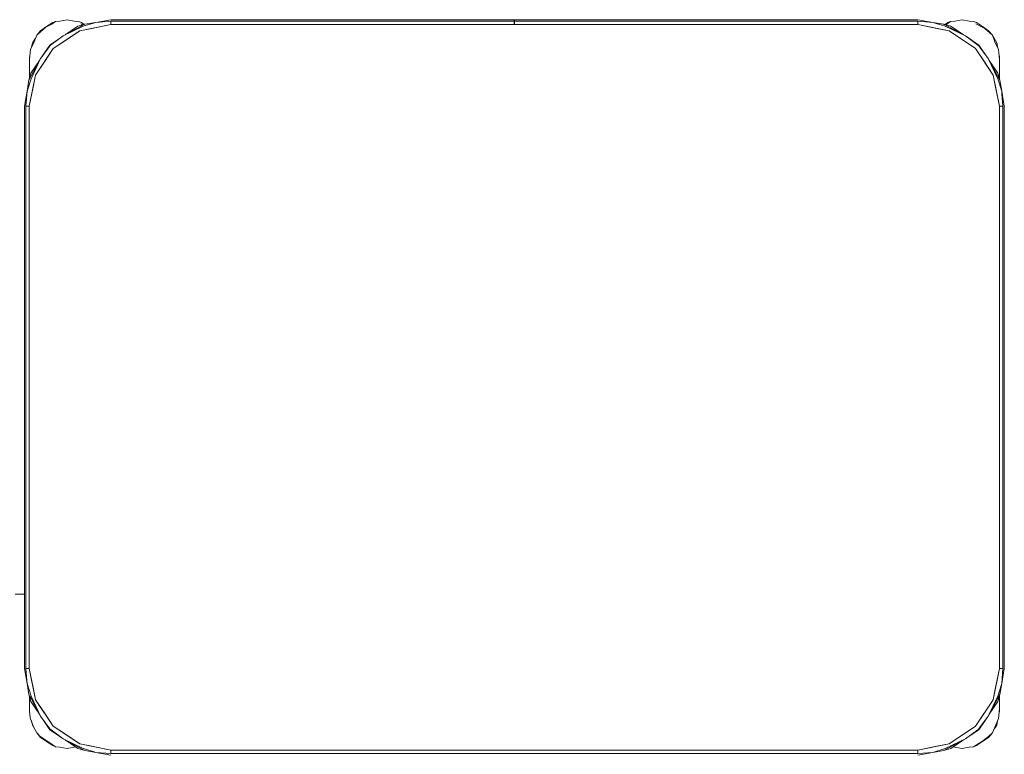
# Model space of a CAD drawing. Header units: millimetres. Extents: x 321 to 585, y -277 to 9.
# Tile 504 of 656: x 334.099 to 335.305, y -114.428 to -113.529. Entities that reach past the tile are written whole.
import ezdxf

# ---------------------------------------------------------------- set-up
doc = ezdxf.new("R2010")
doc.units = ezdxf.units.MM
doc.header["$MEASUREMENT"] = 0
doc.layers.add('IFC-Elemento de mobília-Contorno', color=152, linetype='Continuous', lineweight=5)
doc.layers.add('IFC-Viga-Contorno', color=66, linetype='Continuous', lineweight=5)

msp = doc.modelspace()

# ---------------------------------------------------------------- linework, layer by layer
at = {"layer": 'IFC-Elemento de mobília-Contorno', "color": 7, "lineweight": 5}
for p, q in [((334.1482, -113.5303), (334.157, -113.5285)), ((334.157, -113.5285), (334.1658, -113.5303)), ((334.1924, -113.5318), (334.2107, -113.5285)), ((334.2107, -113.5285), (334.7046, -113.5285)), ((334.7046, -113.529), (334.7046, -113.5285)), ((334.7046, -113.5303), (334.7046, -113.529)), ((334.7048, -113.529), (334.7048, -113.5285)), ((334.7048, -113.5285), (335.1987, -113.5285)), ((334.7048, -113.5303), (334.7048, -113.529)), ((335.1987, -113.5285), (335.2171, -113.5318)), ((335.2442, -113.5303), (335.253, -113.5285)), ((335.253, -113.5285), (335.2618, -113.5303)), ((334.1245, -113.542), (334.1319, -113.537)), ((334.1245, -113.5434), (334.1312, -113.5375)), ((334.1312, -113.5375), (334.1383, -113.5339)), ((334.1319, -113.537), (334.1394, -113.532)), ((334.1383, -113.5339), (334.1428, -113.5308)), ((334.1394, -113.532), (334.1428, -113.5308)), ((334.1428, -113.5308), (334.1482, -113.5303)), ((334.1521, -113.5483), (334.1789, -113.534)), ((334.1521, -113.5483), (334.1769, -113.5366)), ((334.1546, -113.547), (334.1702, -113.5366)), ((334.1658, -113.5303), (334.1712, -113.5308)), ((334.1702, -113.5366), (334.1789, -113.534)), ((334.1712, -113.5308), (334.1746, -113.532)), ((334.1725, -113.5421), (334.2107, -113.5345)), ((334.1725, -113.5421), (334.1873, -113.5392)), ((334.1739, -113.5336), (334.1762, -113.5348)), ((334.1746, -113.532), (334.178, -113.5343)), ((334.1769, -113.5366), (334.1924, -113.5318)), ((334.1789, -113.534), (334.1924, -113.5318)), ((334.1873, -113.5392), (334.2107, -113.5345)), ((334.1924, -113.5318), (334.2107, -113.5303)), ((334.2107, -113.5303), (334.7046, -113.5303)), ((334.2107, -113.5345), (334.2107, -113.5303)), ((334.2107, -113.5345), (334.2107, -113.5324)), ((334.2107, -113.5345), (335.1987, -113.5345)), ((334.7046, -113.5322), (334.7046, -113.5303)), ((334.7046, -113.5345), (334.7046, -113.5322)), ((334.7048, -113.5303), (335.1987, -113.5303)), ((334.7048, -113.5322), (334.7048, -113.5303)), ((334.7048, -113.5345), (334.7048, -113.5322)), ((335.1987, -113.5303), (335.2171, -113.5318)), ((335.1987, -113.5345), (335.1987, -113.5303)), ((335.1987, -113.5345), (335.1987, -113.5324)), ((335.1987, -113.5345), (335.2221, -113.5392)), ((335.1987, -113.5345), (335.237, -113.5421)), ((335.2171, -113.5318), (335.2325, -113.5366)), ((335.2171, -113.5318), (335.2305, -113.534)), ((335.2221, -113.5392), (335.237, -113.5421)), ((335.2305, -113.534), (335.2573, -113.5483)), ((335.2305, -113.534), (335.2393, -113.5366)), ((335.2305, -113.534), (335.2315, -113.5346)), ((335.2318, -113.5344), (335.2354, -113.532)), ((335.2325, -113.5366), (335.2573, -113.5483)), ((335.2328, -113.5347), (335.2343, -113.5339)), ((335.2343, -113.5339), (335.2388, -113.5308)), ((335.2354, -113.532), (335.2388, -113.5308)), ((335.2388, -113.5308), (335.2442, -113.5303)), ((335.2393, -113.5366), (335.2549, -113.547)), ((335.2618, -113.5303), (335.2672, -113.5308)), ((335.2672, -113.5308), (335.2706, -113.532)), ((335.2699, -113.5336), (335.281, -113.5393)), ((335.2706, -113.532), (335.278, -113.537)), ((335.278, -113.537), (335.2855, -113.542)), ((335.281, -113.5393), (335.2902, -113.5475)), ((334.1145, -113.5569), (334.1184, -113.5511)), ((334.1167, -113.5555), (334.1198, -113.5475)), ((334.1198, -113.5475), (334.1245, -113.542)), ((334.1198, -113.5475), (334.1245, -113.5434)), ((334.1358, -113.5595), (334.1477, -113.5515)), ((334.1366, -113.5598), (334.1521, -113.5483)), ((334.14, -113.5638), (334.1725, -113.5421)), ((334.14, -113.5638), (334.1562, -113.553)), ((334.1562, -113.553), (334.1725, -113.5421)), ((335.237, -113.5421), (335.2694, -113.5638)), ((335.2573, -113.5483), (335.2734, -113.5604)), ((335.2573, -113.5483), (335.2614, -113.5513)), ((335.2612, -113.5512), (335.2737, -113.5595)), ((335.2855, -113.542), (335.2902, -113.5475)), ((335.2902, -113.5475), (335.2955, -113.5569)), ((335.2902, -113.5475), (335.2933, -113.5555)), ((334.111, -113.5769), (334.1124, -113.5651)), ((334.1124, -113.5651), (334.1167, -113.5555)), ((334.1132, -113.5632), (334.1145, -113.5569)), ((334.1183, -113.5962), (334.14, -113.5638)), ((334.1245, -113.5759), (334.1366, -113.5598)), ((334.1275, -113.572), (334.1358, -113.5595)), ((334.1292, -113.58), (334.14, -113.5638)), ((335.2694, -113.5638), (335.2911, -113.5962)), ((335.2694, -113.5638), (335.2803, -113.58)), ((335.2734, -113.5604), (335.2849, -113.5759)), ((335.2737, -113.5595), (335.2817, -113.5715)), ((335.2933, -113.5555), (335.2976, -113.5651)), ((335.2955, -113.5569), (335.2967, -113.5632)), ((335.2976, -113.5651), (335.2985, -113.5732)), ((334.1102, -113.6027), (334.1245, -113.5759)), ((334.111, -113.5745), (334.1114, -113.5732)), ((334.111, -113.5745), (334.1114, -113.5732)), ((334.111, -113.5845), (334.111, -113.5745)), ((334.111, -113.5793), (334.111, -113.5769)), ((334.1129, -113.6007), (334.1245, -113.5759)), ((334.1245, -113.5759), (334.1276, -113.5718)), ((335.2849, -113.5759), (335.2966, -113.6007)), ((335.2849, -113.5759), (335.2992, -113.6027)), ((335.2983, -113.5711), (335.299, -113.5745)), ((335.2985, -113.5732), (335.299, -113.5745)), ((335.2985, -113.5732), (335.299, -113.5745)), ((335.2985, -113.5732), (335.299, -113.5769)), ((335.299, -113.5845), (335.299, -113.5745)), ((335.299, -113.6019), (335.299, -113.5745)), ((335.299, -113.5793), (335.299, -113.5769)), ((334.111, -113.5819), (334.111, -113.5793)), ((334.111, -113.5845), (334.111, -113.5819)), ((334.111, -113.6002), (334.111, -113.5845)), ((334.1128, -113.5939), (334.1232, -113.5784)), ((334.1183, -113.5962), (334.1292, -113.58)), ((335.2803, -113.58), (335.2911, -113.5962)), ((335.2862, -113.5784), (335.2967, -113.5939)), ((335.299, -113.5819), (335.299, -113.5793)), ((335.299, -113.5845), (335.299, -113.5819)), ((335.299, -113.6019), (335.299, -113.5845)), ((334.108, -113.6161), (334.1129, -113.6007)), ((334.1102, -113.6027), (334.1128, -113.5939)), ((334.1107, -113.6345), (334.1183, -113.5962)), ((334.111, -113.5969), (334.111, -113.5907)), ((334.111, -113.6002), (334.111, -113.5969)), ((334.1154, -113.6111), (334.1183, -113.5962)), ((335.2911, -113.5962), (335.2941, -113.6111)), ((335.2911, -113.5962), (335.2987, -113.6345)), ((335.2966, -113.6007), (335.3015, -113.6161)), ((335.2967, -113.5939), (335.2992, -113.6027)), ((335.299, -113.5969), (335.299, -113.5907)), ((335.299, -113.6019), (335.299, -113.5969)), ((334.108, -113.6161), (334.1102, -113.6027)), ((334.1107, -113.6345), (334.1154, -113.6111)), ((335.2941, -113.6111), (335.2987, -113.6345)), ((335.2992, -113.6027), (335.3015, -113.6161)), ((334.1047, -113.6345), (334.108, -113.6161)), ((334.1065, -113.6345), (334.108, -113.6161)), ((335.3015, -113.6161), (335.3017, -113.6195)), ((335.3015, -113.6161), (335.3047, -113.6345)), ((335.3017, -113.6195), (335.303, -113.6345)), ((334.1047, -114.3225), (334.1047, -113.6345)), ((334.1065, -114.3225), (334.1065, -113.6345)), ((334.1065, -113.6345), (334.1107, -113.6345)), ((334.1086, -113.6345), (334.1107, -113.6345)), ((334.1107, -114.3225), (334.1107, -113.6345)), ((335.2987, -113.6345), (335.3008, -113.6345)), ((335.2987, -114.3225), (335.2987, -113.6345)), ((335.2987, -113.6345), (335.303, -113.6345)), ((335.303, -114.3225), (335.303, -113.6345)), ((335.3047, -114.3225), (335.3047, -113.6345)), ((334.1047, -114.3225), (334.108, -114.3409)), ((334.1065, -114.3225), (334.1077, -114.3374)), ((334.1065, -114.3225), (334.1107, -114.3225)), ((334.1086, -114.3225), (334.1107, -114.3225)), ((334.1107, -114.3225), (334.1154, -114.3459)), ((334.1107, -114.3225), (334.1183, -114.3608)), ((335.2911, -114.3608), (335.2987, -114.3225)), ((335.2941, -114.3459), (335.2987, -114.3225)), ((335.2987, -114.3225), (335.303, -114.3225)), ((335.2987, -114.3225), (335.3008, -114.3225)), ((335.3015, -114.3409), (335.303, -114.3225)), ((335.3015, -114.3409), (335.3047, -114.3225)), ((334.1077, -114.3375), (334.1077, -114.3374)), ((334.1077, -114.3375), (334.108, -114.3409)), ((334.108, -114.3409), (334.1129, -114.3563)), ((334.108, -114.3409), (334.1102, -114.3543)), ((334.1154, -114.3459), (334.1183, -114.3608)), ((335.2911, -114.3608), (335.2941, -114.3459)), ((335.2966, -114.3563), (335.3015, -114.3409)), ((335.2992, -114.3543), (335.3015, -114.3409)), ((334.1102, -114.3543), (334.1128, -114.3631)), ((334.1102, -114.3543), (334.1115, -114.3567)), ((334.111, -114.3646), (334.111, -114.3568)), ((334.111, -114.3585), (334.111, -114.3568)), ((334.1115, -114.3567), (334.113, -114.3594)), ((334.1129, -114.3563), (334.1245, -114.3811)), ((334.113, -114.3594), (334.1245, -114.3811)), ((334.1183, -114.3608), (334.1292, -114.377)), ((334.1183, -114.3608), (334.14, -114.3932)), ((335.2694, -114.3932), (335.2911, -114.3608)), ((335.2803, -114.377), (335.2911, -114.3608)), ((335.2849, -114.3811), (335.2992, -114.3543)), ((335.2849, -114.3811), (335.2966, -114.3563)), ((335.2967, -114.3631), (335.2992, -114.3543)), ((335.299, -114.3547), (335.2992, -114.3543)), ((335.299, -114.3646), (335.299, -114.3551)), ((335.299, -114.3585), (335.299, -114.3551)), ((335.299, -114.3745), (335.299, -114.3551)), ((334.111, -114.3745), (334.111, -114.3646)), ((334.111, -114.367), (334.111, -114.3646)), ((334.111, -114.3695), (334.111, -114.367)), ((334.111, -114.372), (334.111, -114.3695)), ((334.1128, -114.3631), (334.1232, -114.3786)), ((335.2862, -114.3786), (335.2967, -114.3631)), ((335.2977, -114.3839), (335.299, -114.3721)), ((335.299, -114.3671), (335.299, -114.3646)), ((335.299, -114.3745), (335.299, -114.3646)), ((335.299, -114.3697), (335.299, -114.3671)), ((335.299, -114.3721), (335.299, -114.3697)), ((334.111, -114.3745), (334.112, -114.3829)), ((334.112, -114.3829), (334.116, -114.3939)), ((334.1245, -114.3811), (334.136, -114.3966)), ((334.1278, -114.3855), (334.1358, -114.3975)), ((334.1292, -114.377), (334.14, -114.3932)), ((335.2694, -114.3932), (335.2803, -114.377)), ((335.2728, -114.3972), (335.2849, -114.3811)), ((335.2737, -114.3975), (335.282, -114.385)), ((335.2819, -114.3852), (335.2849, -114.3811)), ((335.2933, -114.3945), (335.2977, -114.3839)), ((335.2984, -114.3772), (335.299, -114.3745)), ((335.2986, -114.3757), (335.299, -114.3745)), ((335.2986, -114.3757), (335.299, -114.3745)), ((334.1134, -114.3868), (334.1145, -114.3921)), ((334.1145, -114.3921), (334.1198, -114.4015)), ((334.116, -114.3939), (334.1198, -114.4015)), ((334.1358, -114.3975), (334.1482, -114.4058)), ((334.136, -114.3966), (334.1521, -114.4087)), ((334.14, -114.3932), (334.1725, -114.4149)), ((334.14, -114.3932), (334.1562, -114.404)), ((335.237, -114.4149), (335.2694, -114.3932)), ((335.2573, -114.4087), (335.2728, -114.3972)), ((335.2617, -114.4055), (335.2737, -114.3975)), ((335.2902, -114.4015), (335.2933, -114.3945)), ((335.2921, -114.3971), (335.2955, -114.3921)), ((335.2955, -114.3921), (335.2965, -114.3868)), ((334.1198, -114.4015), (334.124, -114.4057)), ((334.1198, -114.4015), (334.1245, -114.407)), ((334.124, -114.4057), (334.1361, -114.4137)), ((334.1245, -114.407), (334.1319, -114.412)), ((334.1481, -114.4057), (334.1521, -114.4087)), ((334.1521, -114.4087), (334.1769, -114.4204)), ((334.1521, -114.4087), (334.1765, -114.4217)), ((334.1562, -114.404), (334.1725, -114.4149)), ((335.2305, -114.423), (335.2573, -114.4087)), ((335.2325, -114.4204), (335.2573, -114.4087)), ((335.2779, -114.4116), (335.2855, -114.4057)), ((335.278, -114.412), (335.2855, -114.407)), ((335.2855, -114.4057), (335.2902, -114.4015)), ((335.2855, -114.407), (335.2902, -114.4015)), ((334.1319, -114.412), (334.1394, -114.417)), ((334.1361, -114.4137), (334.1428, -114.4183)), ((334.1394, -114.417), (334.1428, -114.4183)), ((334.1428, -114.4183), (334.1482, -114.4188)), ((334.1482, -114.4188), (334.157, -114.4205)), ((334.1546, -114.41), (334.1702, -114.4204)), ((334.157, -114.4205), (334.1658, -114.4188)), ((334.1658, -114.4188), (334.1674, -114.4186)), ((334.1702, -114.4204), (334.1789, -114.423)), ((334.1725, -114.4149), (334.1873, -114.4178)), ((334.1725, -114.4149), (334.2107, -114.4225)), ((334.1765, -114.4217), (334.1789, -114.423)), ((334.1769, -114.4204), (334.189, -114.4242)), ((334.1873, -114.4178), (334.2107, -114.4225)), ((335.1987, -114.4225), (335.237, -114.4149)), ((335.1987, -114.4225), (335.2221, -114.4178)), ((335.2171, -114.4253), (335.2325, -114.4204)), ((335.2221, -114.4178), (335.237, -114.4149)), ((335.2305, -114.423), (335.2393, -114.4204)), ((335.2393, -114.4204), (335.2549, -114.41)), ((335.2421, -114.4186), (335.2442, -114.4188)), ((335.2442, -114.4188), (335.253, -114.4205)), ((335.253, -114.4205), (335.2618, -114.4188)), ((335.2618, -114.4188), (335.2672, -114.4183)), ((335.2672, -114.4183), (335.2779, -114.4116)), ((335.2672, -114.4183), (335.2706, -114.417)), ((335.2706, -114.417), (335.278, -114.412)), ((334.1789, -114.423), (334.1924, -114.4253)), ((334.189, -114.4242), (334.1924, -114.4253)), ((334.1924, -114.4253), (334.2107, -114.4267)), ((334.1924, -114.4253), (334.2107, -114.4285)), ((334.2107, -114.4225), (335.1987, -114.4225)), ((334.2107, -114.4267), (334.2107, -114.4225)), ((334.2107, -114.4246), (334.2107, -114.4225)), ((334.2107, -114.4267), (335.1987, -114.4267)), ((335.1987, -114.4246), (335.1987, -114.4225)), ((335.1987, -114.4267), (335.1987, -114.4225)), ((335.1987, -114.4267), (335.2171, -114.4253)), ((335.1987, -114.4285), (335.2171, -114.4253)), ((335.2171, -114.4253), (335.2305, -114.423))]:
    msp.add_line(p, q, dxfattribs=at)
at = {"layer": 'IFC-Viga-Contorno', "color": 7, "lineweight": 5}
msp.add_line((334.0933, -114.2316), (334.1047, -114.2316), dxfattribs=at)

doc.saveas('drawing.dxf')
